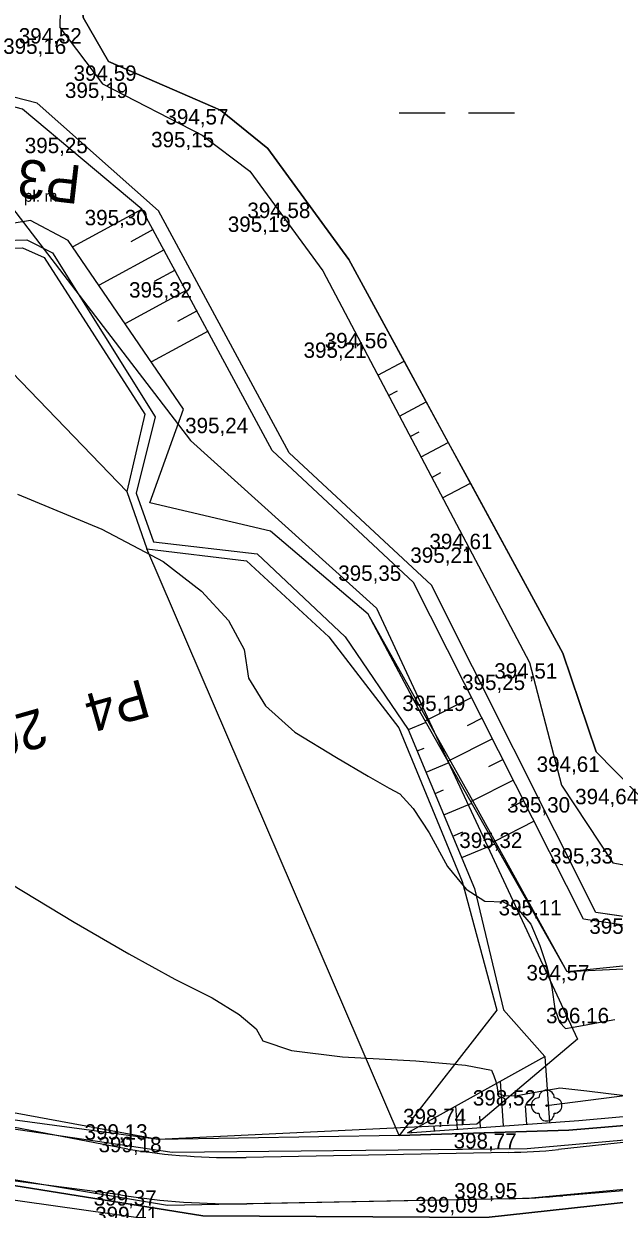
# Model space of a CAD drawing. Extents: x -574342 to -507939, y -1144044 to -1123894.
# Drawn here: x -508505.1 to -508466.8, y -1143262.9 to -1143186 of the extents above; entities that cross this region are included whole.
import ezdxf

# ---------------------------------------------------------------- set-up
doc = ezdxf.new("R2010")
doc.units = 0
for name, color, linetype in [('01_PARCELY_NAVRH_PC', 7, 'Continuous'), ('01_PARCELY_NAVRH_VHO', 7, 'Continuous'), ('01_PARCELY_NAVRH_ŽP', 7, 'Continuous'), ('05_VHO_V_NÁDRŽ_STAV', 7, 'Continuous'), ('05_VHO_V_TOK_STAV', 7, 'Continuous'), ('16', 7, 'Continuous'), ('19', 7, 'Continuous'), ('37', 7, 'Continuous'), ('42', 7, 'Continuous'), ('43', 7, 'Continuous'), ('51', 7, 'Continuous'), ('54', 7, 'Continuous'), ('55', 7, 'Continuous'), ('60', 7, 'Continuous'), ('61', 7, 'Continuous'), ('cesty', 7, 'Continuous'), ('Level 255', 7, 'Continuous'), ('VRST VEDL', 7, 'Continuous')]:
    doc.layers.add(name, color=color, linetype=linetype)

msp = doc.modelspace()

# ---------------------------------------------------------------- linework, layer by layer
at = {"layer": '01_PARCELY_NAVRH_PC'}
msp.add_lwpolyline([(-508446.21, -1143255.76), (-508469.74, -1143257.73), (-508480.76, -1143258.08), (-508496.39, -1143258.35), (-508520.28, -1143255.11), (-508526.55, -1143254.9), (-508531.16, -1143250.06), (-508524.26, -1143263.08), (-508521.01, -1143259.29), (-508514.56, -1143259.91), (-508493.5, -1143263.3), (-508475.11, -1143263.39), (-508446.02, -1143260.22)], close=True, dxfattribs=at)
at = {"layer": '01_PARCELY_NAVRH_VHO'}
for points in [[(-508461.87, -1143244.49), (-508467.98, -1143243.62), (-508478.66, -1143222.38), (-508487.9, -1143213.8), (-508496.38, -1143198.1), (-508504.26, -1143191.1), (-508516.39, -1143188), (-508530.07, -1143174.68), (-508525.32, -1143175.64), (-508523.79, -1143164.91), (-508521.99, -1143159.7), (-508510.09, -1143151.01), (-508503.75, -1143144.67), (-508499.11, -1143135.6), (-508498.41, -1143129.24), (-508498.01, -1143119.91), (-508496.68, -1143115.27)], [(-508461.81, -1143244.49), (-508467.98, -1143243.62), (-508478.66, -1143222.38), (-508487.9, -1143213.8), (-508496.38, -1143198.1), (-508504.26, -1143191.1), (-508516.39, -1143188), (-508530.07, -1143174.68), (-508539.86, -1143167.27), (-508547.02, -1143163.34), (-508553.27, -1143164.53), (-508559.77, -1143166.35), (-508565.39, -1143163.91), (-508571.39, -1143166.22), (-508578.23, -1143159.53)], [(-508533.13, -1143181.54), (-508526.17, -1143187.6), (-508523.49, -1143191.39), (-508517.97, -1143196.35), (-508514.48, -1143199.68), (-508508.1, -1143200.58), (-508505.21, -1143200.49), (-508503.8, -1143201.12), (-508497.27, -1143211.29), (-508498.42, -1143216.3), (-508497.14, -1143220.02), (-508490.67, -1143220.8), (-508485.31, -1143225.73), (-508480.78, -1143231.64), (-508476.67, -1143241.6), (-508474.42, -1143249.95), (-508480.76, -1143258.08), (-508469.74, -1143257.73), (-508446.21, -1143255.76)]]:
    msp.add_lwpolyline(points, dxfattribs=at)
at = {"layer": '01_PARCELY_NAVRH_ŽP'}
for points in [[(-508498.42, -1143216.3), (-508514.48, -1143199.68), (-508508.1, -1143200.58), (-508505.21, -1143200.49), (-508503.8, -1143201.12), (-508497.27, -1143211.29)], [(-508480.76, -1143258.08), (-508497.14, -1143220.02), (-508490.67, -1143220.8), (-508485.31, -1143225.73), (-508480.78, -1143231.64), (-508476.67, -1143241.6), (-508474.42, -1143249.95)]]:
    msp.add_lwpolyline(points, close=True, dxfattribs=at)
msp.add_lwpolyline([(-508425.23, -1143400.39), (-508448.26, -1143343.08), (-508432.21, -1143324.29), (-508434.31, -1143320.59), (-508441.9, -1143297.61), (-508445.4, -1143275.01), (-508446.02, -1143260.22), (-508475.11, -1143263.39), (-508493.5, -1143263.3), (-508514.56, -1143259.91), (-508521.01, -1143259.29), (-508524.26, -1143263.08), (-508519.86, -1143267.33), (-508511.25, -1143285.64), (-508506.89, -1143298.29), (-508504.21, -1143312.1), (-508498.26, -1143372.94), (-508491.36, -1143454.58)], dxfattribs=at)
at = {"layer": '05_VHO_V_NÁDRŽ_STAV'}
msp.add_lwpolyline([(-508464.4, -1143180.91), (-508469.37, -1143169.34), (-508471.53, -1143166.68), (-508474.42, -1143165.09), (-508480.95, -1143165.04), (-508489.11, -1143168.14), (-508494.91, -1143171.96), (-508499.81, -1143177.01), (-508501.3, -1143181.37), (-508501.49, -1143182.82), (-508501.26, -1143185.56), (-508499.61, -1143188.4), (-508492.34, -1143191.56), (-508489.27, -1143194.04), (-508484.01, -1143201.26), (-508480.426, -1143207.853), (-508478.993, -1143210.489), (-508477.56, -1143213.124), (-508476.127, -1143215.76), (-508470.13, -1143226.79), (-508467.96, -1143233.2), (-508464.38, -1143236.85)], dxfattribs=at)
at = {"layer": '05_VHO_V_TOK_STAV'}
msp.add_lwpolyline([(-508453.89, -1143245.84), (-508469.84, -1143247.46), (-508476.067, -1143236.175), (-508482.77, -1143224.26), (-508489.11, -1143218.88), (-508496.94, -1143217.04), (-508494.75, -1143210.95), (-508502.24, -1143200.02), (-508504.69, -1143198.72), (-508508.04, -1143199.26), (-508513.72, -1143198.12), (-508516.16, -1143196.14), (-508515.31, -1143194.32), (-508517.287, -1143192.866), (-508519.733, -1143191.098), (-508522.24, -1143189.31), (-508524.27, -1143185.62), (-508530.674, -1143178.031), (-508542.01, -1143169.37), (-508547.92, -1143166.82), (-508560.33, -1143168.91), (-508565.27, -1143165.89), (-508572.15, -1143167.86), (-508577.98, -1143162.03)], dxfattribs=at)
at = {"layer": '37'}
msp.add_lwpolyline([(-508453.89, -1143245.84), (-508462.52, -1143247.11), (-508469.84, -1143247.46), (-508479.32, -1143230.73), (-508482.77, -1143224.26), (-508489.11, -1143218.88), (-508496.94, -1143217.04), (-508494.75, -1143210.95), (-508502.24, -1143200.02), (-508504.69, -1143198.72), (-508508.04, -1143199.26), (-508513.72, -1143198.12), (-508516.16, -1143196.14), (-508515.31, -1143194.32), (-508522.24, -1143189.31), (-508524.27, -1143185.62), (-508530.09, -1143178.84), (-508531.6, -1143177.56), (-508524.5, -1143179.18), (-508517.75, -1143180.38), (-508509.75, -1143181.27)], dxfattribs=at)
msp.add_lwpolyline([(-508453.89, -1143245.84), (-508462.52, -1143247.11), (-508469.84, -1143247.46), (-508479.32, -1143230.73), (-508482.77, -1143224.26), (-508489.11, -1143218.88), (-508496.94, -1143217.04), (-508494.75, -1143210.95), (-508502.24, -1143200.02), (-508504.69, -1143198.72), (-508508.04, -1143199.26), (-508513.72, -1143198.12), (-508516.16, -1143196.14), (-508515.31, -1143194.32), (-508522.24, -1143189.31), (-508524.27, -1143185.62), (-508530.09, -1143178.84), (-508531.6, -1143177.56), (-508524.5, -1143179.18), (-508517.75, -1143180.38), (-508509.75, -1143181.27)], dxfattribs=at)
at = {"layer": '42'}
for points in [[(-508538.33, -1143193.52), (-508529.17, -1143180.12), (-508522.42, -1143187.78), (-508506.94, -1143196.54), (-508494.29, -1143213), (-508482.23, -1143223.86), (-508469.17, -1143251.83), (-508475.71, -1143257.35)], [(-508538.33, -1143193.52), (-508529.17, -1143180.12), (-508522.42, -1143187.78), (-508506.94, -1143196.54), (-508494.29, -1143213), (-508482.23, -1143223.86), (-508469.17, -1143251.83), (-508475.71, -1143257.35)], [(-508475.71, -1143257.35), (-508496.39, -1143258.35), (-508520.72, -1143253.86), (-508528.66, -1143251.18), (-508534.38, -1143238.75), (-508538.15, -1143218.95), (-508538.33, -1143193.52)], [(-508475.71, -1143257.35), (-508496.39, -1143258.35), (-508520.72, -1143253.86), (-508528.66, -1143251.18), (-508534.38, -1143238.75), (-508538.15, -1143218.95), (-508538.33, -1143193.52)], [(-508495.7, -1143263.7), (-508516.42, -1143260.79), (-508519.86, -1143267.33), (-508511.25, -1143285.64), (-508506.89, -1143298.29), (-508504.21, -1143312.1)], [(-508495.7, -1143263.7), (-508516.42, -1143260.79), (-508519.86, -1143267.33), (-508511.25, -1143285.64), (-508506.89, -1143298.29), (-508504.21, -1143312.1)]]:
    msp.add_lwpolyline(points, dxfattribs=at)
at = {"layer": '43'}
for p, q in [((-508480.755, -1143191.736), (-508477.755, -1143191.736)), ((-508476.255, -1143191.736), (-508473.255, -1143191.736))]:
    msp.add_line(p, q, dxfattribs=at)
at = {"layer": '51'}
msp.add_lwpolyline([(-508464.38, -1143236.85), (-508467.96, -1143233.2), (-508470.13, -1143226.79), (-508484.01, -1143201.26), (-508489.27, -1143194.04), (-508492.34, -1143191.56), (-508499.61, -1143188.4), (-508501.26, -1143185.56), (-508501.49, -1143182.82)], dxfattribs=at)
msp.add_lwpolyline([(-508464.38, -1143236.85), (-508467.96, -1143233.2), (-508470.13, -1143226.79), (-508484.01, -1143201.26), (-508489.27, -1143194.04), (-508492.34, -1143191.56), (-508499.61, -1143188.4), (-508501.26, -1143185.56), (-508501.49, -1143182.82)], dxfattribs=at)
at = {"layer": '54'}
msp.add_circle((-508471.18, -1143256.14), 0.05, dxfattribs=at)
for centre, start, end in [((-508471.18, -1143255.64), 0, 180), ((-508471.68, -1143256.14), 90, 270), ((-508470.68, -1143256.14), 270, 90), ((-508471.18, -1143256.64), 180, 0)]:
    msp.add_arc(centre, 0.5, start, end, dxfattribs=at)
at = {"layer": '55'}
for points in [[(-508471.18, -1143256.14), (-508439.22, -1143252.04), (-508433.46, -1143242.87)], [(-508471.18, -1143256.14), (-508439.22, -1143252.04), (-508433.46, -1143242.87)], [(-508495.48, -1143259.17), (-508472.43, -1143258.93), (-508435.48, -1143255.63), (-508431.4, -1143253.75), (-508428.49, -1143248.11)], [(-508495.48, -1143259.17), (-508472.43, -1143258.93), (-508435.48, -1143255.63), (-508431.4, -1143253.75), (-508428.49, -1143248.11)], [(-508530.09, -1143253.58), (-508526.75, -1143255.23), (-508519.02, -1143255.71), (-508495.48, -1143259.17)], [(-508530.09, -1143253.58), (-508526.75, -1143255.23), (-508519.02, -1143255.71), (-508495.48, -1143259.17)], [(-508495.8, -1143262.63), (-508519.26, -1143258.71), (-508523.87, -1143258.82), (-508526.92, -1143261.04)], [(-508495.8, -1143262.63), (-508519.26, -1143258.71), (-508523.87, -1143258.82), (-508526.92, -1143261.04)], [(-508424.96, -1143264.72), (-508430.77, -1143259.78), (-508434.96, -1143258.66), (-508472.39, -1143262.17), (-508495.8, -1143262.63)], [(-508424.96, -1143264.72), (-508430.77, -1143259.78), (-508434.96, -1143258.66), (-508472.39, -1143262.17), (-508495.8, -1143262.63)]]:
    msp.add_lwpolyline(points, dxfattribs=at)
at = {"layer": '60'}
msp.add_line((-508480.22, -1143257.91), (-508471.29, -1143252.95), dxfattribs=at)
msp.add_line((-508480.22, -1143257.91), (-508471.29, -1143252.95), dxfattribs=at)
for points in [[(-508525.16, -1143176.55), (-508530.6, -1143175.07), (-508532.55, -1143176.28), (-508533.83, -1143178.28), (-508532.4, -1143181.41), (-508525.65, -1143187.42), (-508523.14, -1143191), (-508516.45, -1143194.78), (-508517.33, -1143196.24), (-508514.08, -1143199.23), (-508507.94, -1143200.06), (-508504.93, -1143199.98), (-508503.26, -1143200.81), (-508496.6, -1143211.46), (-508497.83, -1143216.41), (-508496.7, -1143219.56), (-508489.97, -1143220.34), (-508484.25, -1143225.74), (-508480.17, -1143231.74), (-508475.87, -1143242.05), (-508473.98, -1143249.93), (-508471.29, -1143252.95)], [(-508525.16, -1143176.55), (-508530.6, -1143175.07), (-508532.55, -1143176.28), (-508533.83, -1143178.28), (-508532.4, -1143181.41), (-508525.65, -1143187.42), (-508523.14, -1143191), (-508516.45, -1143194.78), (-508517.33, -1143196.24), (-508514.08, -1143199.23), (-508507.94, -1143200.06), (-508504.93, -1143199.98), (-508503.26, -1143200.81), (-508496.6, -1143211.46), (-508497.83, -1143216.41), (-508496.7, -1143219.56), (-508489.97, -1143220.34), (-508484.25, -1143225.74), (-508480.17, -1143231.74), (-508475.87, -1143242.05), (-508473.98, -1143249.93), (-508471.29, -1143252.95)], [(-508502.62, -1143178.78), (-508502.72, -1143182.77), (-508502.79, -1143186.19), (-508500.02, -1143189.86), (-508493.53, -1143193.19), (-508490.45, -1143195.53), (-508485.71, -1143201.99), (-508472.29, -1143227.39), (-508470.21, -1143235.36), (-508466.87, -1143240.4), (-508461.84, -1143241.3), (-508457.74, -1143240.31)], [(-508502.62, -1143178.78), (-508502.72, -1143182.77), (-508502.79, -1143186.19), (-508500.02, -1143189.86), (-508493.53, -1143193.19), (-508490.45, -1143195.53), (-508485.71, -1143201.99), (-508472.29, -1143227.39), (-508470.21, -1143235.36), (-508466.87, -1143240.4), (-508461.84, -1143241.3), (-508457.74, -1143240.31)], [(-508455.11, -1143245.35), (-508462.52, -1143244.98), (-508468.78, -1143244.04), (-508479.83, -1143222.21), (-508489, -1143213.65), (-508497.45, -1143197.99), (-508505.2, -1143191.49), (-508517.74, -1143188.22), (-508526.49, -1143181.14), (-508518.79, -1143183), (-508509.43, -1143184.84)], [(-508455.11, -1143245.35), (-508462.52, -1143244.98), (-508468.78, -1143244.04), (-508479.83, -1143222.21), (-508489, -1143213.65), (-508497.45, -1143197.99), (-508505.2, -1143191.49), (-508517.74, -1143188.22), (-508526.49, -1143181.14), (-508518.79, -1143183), (-508509.43, -1143184.84)], [(-508480.22, -1143257.91), (-508469.09, -1143257.11), (-508446.3, -1143255.05), (-508439.65, -1143253.6), (-508441.71, -1143248.16), (-508443.77, -1143245.44), (-508437.62, -1143242.68), (-508434.01, -1143242.01), (-508430.69, -1143242.47), (-508430.86, -1143241.32), (-508433.93, -1143240.67), (-508438.09, -1143241.68), (-508444.43, -1143244.81), (-508446.95, -1143243.83), (-508452.85, -1143244.81)], [(-508480.22, -1143257.91), (-508469.09, -1143257.11), (-508446.3, -1143255.05), (-508439.65, -1143253.6), (-508441.71, -1143248.16), (-508443.77, -1143245.44), (-508437.62, -1143242.68), (-508434.01, -1143242.01), (-508430.69, -1143242.47), (-508430.86, -1143241.32), (-508433.93, -1143240.67), (-508438.09, -1143241.68), (-508444.43, -1143244.81), (-508446.95, -1143243.83), (-508452.85, -1143244.81)]]:
    msp.add_lwpolyline(points, dxfattribs=at)
at = {"layer": '61'}
for p, q in [((-508497.43, -1143197.99), (-508501.934, -1143200.423)), ((-508497.43, -1143197.99), (-508501.934, -1143200.423)), ((-508496.717, -1143199.31), (-508498.17, -1143200.095)), ((-508496.717, -1143199.31), (-508498.17, -1143200.095)), ((-508496.004, -1143200.629), (-508500.228, -1143202.912)), ((-508496.004, -1143200.629), (-508500.228, -1143202.912)), ((-508495.291, -1143201.949), (-508496.651, -1143202.684)), ((-508495.291, -1143201.949), (-508496.651, -1143202.684)), ((-508494.578, -1143203.269), (-508498.523, -1143205.4)), ((-508494.578, -1143203.269), (-508498.523, -1143205.4)), ((-508493.865, -1143204.589), (-508495.132, -1143205.273)), ((-508493.865, -1143204.589), (-508495.132, -1143205.273)), ((-508493.152, -1143205.908), (-508496.818, -1143207.889)), ((-508493.152, -1143205.908), (-508496.818, -1143207.889)), ((-508482.135, -1143208.756), (-508480.426, -1143207.853)), ((-508482.135, -1143208.756), (-508480.426, -1143207.853)), ((-508481.434, -1143210.082), (-508480.86, -1143209.779)), ((-508481.434, -1143210.082), (-508480.86, -1143209.779)), ((-508480.734, -1143211.409), (-508478.993, -1143210.489)), ((-508480.734, -1143211.409), (-508478.993, -1143210.489)), ((-508480.033, -1143212.735), (-508479.448, -1143212.426)), ((-508480.033, -1143212.735), (-508479.448, -1143212.426)), ((-508479.332, -1143214.061), (-508477.56, -1143213.124)), ((-508479.332, -1143214.061), (-508477.56, -1143213.124)), ((-508478.632, -1143215.387), (-508478.036, -1143215.073)), ((-508478.632, -1143215.387), (-508478.036, -1143215.073)), ((-508477.931, -1143216.714), (-508476.127, -1143215.76)), ((-508477.931, -1143216.714), (-508476.127, -1143215.76)), ((-508476.04, -1143229.667), (-508479.046, -1143231.189)), ((-508476.04, -1143229.667), (-508479.046, -1143231.189)), ((-508480.15, -1143231.74), (-508479.004, -1143231.263)), ((-508480.15, -1143231.74), (-508479.004, -1143231.263)), ((-508475.363, -1143231.005), (-508476.343, -1143231.502)), ((-508475.363, -1143231.005), (-508476.343, -1143231.502)), ((-508474.686, -1143232.344), (-508477.566, -1143233.802)), ((-508474.686, -1143232.344), (-508477.566, -1143233.802)), ((-508479.574, -1143233.125), (-508479.136, -1143232.943)), ((-508479.574, -1143233.125), (-508479.136, -1143232.943)), ((-508478.997, -1143234.51), (-508477.514, -1143233.893)), ((-508478.997, -1143234.51), (-508477.514, -1143233.893)), ((-508474.008, -1143233.682), (-508474.946, -1143234.157)), ((-508474.008, -1143233.682), (-508474.946, -1143234.157)), ((-508473.331, -1143235.02), (-508476.086, -1143236.415)), ((-508473.331, -1143235.02), (-508476.086, -1143236.415)), ((-508478.421, -1143235.895), (-508477.871, -1143235.666)), ((-508478.421, -1143235.895), (-508477.871, -1143235.666)), ((-508477.845, -1143237.28), (-508476.025, -1143236.522)), ((-508477.845, -1143237.28), (-508476.025, -1143236.522)), ((-508472.653, -1143236.359), (-508473.55, -1143236.813)), ((-508472.653, -1143236.359), (-508473.55, -1143236.813)), ((-508471.976, -1143237.697), (-508474.606, -1143239.028)), ((-508471.976, -1143237.697), (-508474.606, -1143239.028)), ((-508477.269, -1143238.664), (-508476.607, -1143238.389)), ((-508477.269, -1143238.664), (-508476.607, -1143238.389)), ((-508476.692, -1143240.049), (-508474.536, -1143239.152)), ((-508476.692, -1143240.049), (-508474.536, -1143239.152)), ((-508470.975, -1143257.244), (-508471.28, -1143252.95)), ((-508470.975, -1143257.244), (-508471.28, -1143252.95)), ((-508473.968, -1143257.456), (-508474.174, -1143254.552)), ((-508473.968, -1143257.456), (-508474.174, -1143254.552)), ((-508476.96, -1143257.669), (-508477.068, -1143256.155)), ((-508476.96, -1143257.669), (-508477.068, -1143256.155)), ((-508472.471, -1143257.35), (-508472.557, -1143256.152)), ((-508472.471, -1143257.35), (-508472.557, -1143256.152)), ((-508478.456, -1143257.775), (-508478.476, -1143257.502)), ((-508478.456, -1143257.775), (-508478.476, -1143257.502)), ((-508475.464, -1143257.562), (-508475.516, -1143256.827)), ((-508475.464, -1143257.562), (-508475.516, -1143256.827)), ((-508479.953, -1143257.881), (-508479.961, -1143257.757)), ((-508479.953, -1143257.881), (-508479.961, -1143257.757))]:
    msp.add_line(p, q, dxfattribs=at)
at = {"layer": 'cesty'}
for p, q in [((-508498.367, -1143258.969), (-508514.576, -1143255.875)), ((-508473.661, -1143259.182), (-508490.687, -1143259.505)), ((-508498.84, -1143261.931), (-508515.206, -1143259.825)), ((-508473.604, -1143262.182), (-508490.63, -1143262.504))]:
    msp.add_line(p, q, dxfattribs=at)
for points in [[(-508435.592, -1143255.219), (-508435.753, -1143255.24), (-508470.415, -1143258.999)], [(-508433.558, -1143258.97), (-508433.558, -1143258.97), (-508470.134, -1143261.986)]]:
    msp.add_lwpolyline(points, dxfattribs=at)
for centre, radius, start, end in [((-508491.51, -1143216.012), 43.5, 260.93073, 271.08519), ((-508474.485, -1143215.69), 43.5, 271.08519, 275.36858), ((-508491.51, -1143216.012), 46.5, 260.93073, 271.08519), ((-508474.485, -1143215.69), 46.5, 271.08519, 275.36858)]:
    msp.add_arc(centre, radius, start, end, dxfattribs=at)
at = {"layer": 'VRST VEDL'}
for points in [[(-508505.52, -1143216.478), (-508500.057, -1143218.745), (-508496.081, -1143220.84), (-508493.592, -1143222.764), (-508491.837, -1143224.667), (-508490.814, -1143226.551), (-508490.525, -1143228.415), (-508489.428, -1143230.205), (-508487.524, -1143231.92), (-508484.811, -1143233.562), (-508482.77, -1143234.773), (-508481.399, -1143235.554), (-508480.7, -1143235.906), (-508479.834, -1143236.868), (-508478.802, -1143238.44), (-508477.602, -1143240.624), (-508476.4, -1143242.1), (-508475.197, -1143242.869), (-508473.991, -1143242.931), (-508472.993, -1143243.431), (-508472.201, -1143244.369), (-508471.615, -1143245.746), (-508471.16, -1143247.119), (-508470.836, -1143248.488), (-508470.641, -1143249.854), (-508470.346, -1143250.735), (-508469.951, -1143251.133), (-508469.456, -1143251.046), (-508468.858, -1143250.94), (-508468.159, -1143250.813), (-508467.358, -1143250.667), (-508466.751, -1143250.562)], [(-508505.958, -1143241.749), (-508501.854, -1143244.233), (-508498.309, -1143246.295), (-508495.324, -1143247.935), (-508492.899, -1143249.155), (-508491.137, -1143250.23), (-508490.04, -1143251.162), (-508489.607, -1143251.95), (-508487.735, -1143252.557), (-508484.423, -1143252.983), (-508479.671, -1143253.228), (-508476.451, -1143253.515), (-508474.762, -1143253.844), (-508474.604, -1143254.216), (-508474.481, -1143254.587), (-508474.394, -1143254.957), (-508474.341, -1143255.325), (-508473.91, -1143255.502), (-508473.1, -1143255.487), (-508471.911, -1143255.279), (-508471.053, -1143255.128), (-508470.526, -1143255.035), (-508470.33, -1143254.999), (-508468.557, -1143255.183), (-508465.209, -1143255.585)]]:
    msp.add_lwpolyline(points, dxfattribs=at)

# ---------------------------------------------------------------- texts
at = {"layer": '16'}
msp.add_text('pl. m.', height=0.75, dxfattribs=at).set_placement((-508505.115, -1143197.506))
at = {"layer": '19'}
for s, rotation, p in [('P3   150.00', 173.38651, (-508501.293, -1143195.177)), ('P4   200.00', 195.89723, (-508497.433, -1143228.439))]:
    msp.add_text(s, height=2.5, rotation=rotation, dxfattribs=at).set_placement(p)
at = {"layer": 'Level 255'}
for s, p in [('394,52', (-508505.445, -1143187.24)), ('395,16', (-508506.455, -1143187.91)), ('394,59', (-508501.885, -1143189.66)), ('395,19', (-508502.445, -1143190.77)), ('394,57', (-508495.925, -1143192.49)), ('395,25', (-508505.055, -1143194.35)), ('395,15', (-508496.855, -1143193.97)), ('395,30', (-508501.165, -1143199.03)), ('394,58', (-508490.605, -1143198.56)), ('395,19', (-508491.875, -1143199.46)), ('395,32', (-508498.285, -1143203.72)), ('395,21', (-508486.955, -1143207.63)), ('394,56', (-508485.585, -1143207.01)), ('395,24', (-508494.645, -1143212.52)), ('394,61', (-508478.785, -1143220.04)), ('395,21', (-508480.025, -1143220.93)), ('395,35', (-508484.705, -1143222.1)), ('394,51', (-508474.575, -1143228.44)), ('395,25', (-508476.665, -1143229.18)), ('395,19', (-508480.545, -1143230.54)), ('394,61', (-508471.825, -1143234.49)), ('394,64', (-508469.325, -1143236.59)), ('395,30', (-508473.745, -1143237.13)), ('395,32', (-508476.845, -1143239.43)), ('395,33', (-508470.955, -1143240.44)), ('395,11', (-508474.295, -1143243.8)), ('395,25', (-508468.405, -1143245)), ('394,57', (-508472.485, -1143248.02)), ('396,16', (-508471.215, -1143250.8)), ('398,52', (-508475.965, -1143256.14)), ('398,74', (-508480.495, -1143257.35)), ('399,13', (-508501.175, -1143258.35)), ('399,18', (-508500.265, -1143259.17)), ('398,77', (-508477.215, -1143258.93)), ('398,95', (-508477.175, -1143262.17)), ('399,37', (-508500.585, -1143262.63)), ('399,09', (-508479.715, -1143263.07)), ('399,41', (-508500.485, -1143263.7))]:
    msp.add_text(s, height=1, dxfattribs=at).set_placement(p)

doc.saveas('drawing.dxf')
